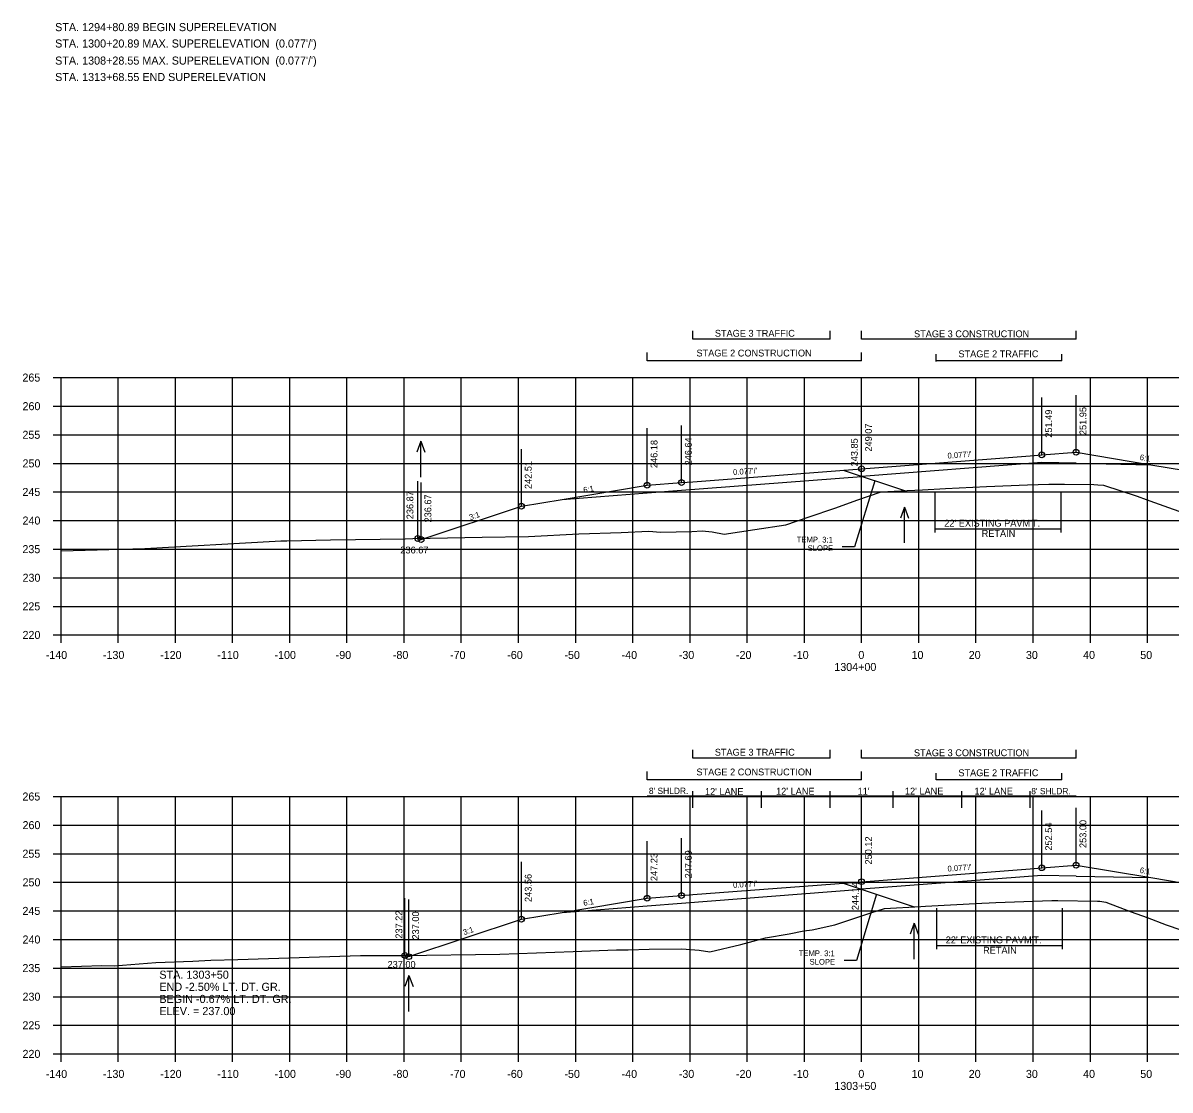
# Model space of a CAD drawing. Extents: x 1342547 to 1344156, y -1532351 to -1517216.
# Drawn here: x 1342556.2 to 1342756.8, y -1519110.5 to -1518923.9 of the extents above; entities that cross this region are included whole.
import ezdxf

# ---------------------------------------------------------------- set-up
doc = ezdxf.new("R2010")
doc.units = 0
for name, color, linetype in [('R_Alt Surface', 7, 'Continuous'), ('R_Axis', 7, 'Continuous'), ('R_Axis Annot', 7, 'Continuous'), ('R_Border Notes', 7, 'Continuous'), ('R_Draft', 7, 'Continuous'), ('R_Exist Surface', 7, 'Continuous'), ('R_Fin Surface', 7, 'Continuous'), ('R_Grid', 7, 'Continuous'), ('R_No Plot', 7, 'Continuous'), ('R_Water', 7, 'Continuous'), ('R_Water Annot', 7, 'Continuous'), ('R_Xsect Elev', 7, 'Continuous'), ('R_Xsect Slope', 7, 'Continuous')]:
    doc.layers.add(name, color=color, linetype=linetype)

msp = doc.modelspace()

# ---------------------------------------------------------------- linework, layer by layer
at = {"layer": 'R_Alt Surface'}
for p, q in [((1342734.37, -1519000.78), (1342702.87, -1519003.21)), ((1342734.37, -1519072.99), (1342702.87, -1519075.41))]:
    msp.add_line(p, q, dxfattribs=at)
for points in [[(1342740.37, -1519000.9), (1342734.37, -1519000.78)], [(1342740.37, -1519000.9), (1342753.42, -1519001.17)], [(1342665.37, -1519006.1), (1342671.37, -1519005.63), (1342702.87, -1519003.21)], [(1342650.5, -1519007.24), (1342665.37, -1519006.1)], [(1342740.37, -1519073.11), (1342734.37, -1519072.99)], [(1342740.37, -1519073.11), (1342753.42, -1519073.37)], [(1342665.37, -1519078.3), (1342671.37, -1519077.84), (1342702.87, -1519075.41)], [(1342650.5, -1519079.44), (1342665.37, -1519078.3)]]:
    msp.add_lwpolyline(points, dxfattribs=at)
at = {"layer": 'R_Axis'}
for p, q in [((1342561.47, -1518985.94), (1342562.87, -1518985.94)), ((1342562.87, -1519030.94), (1342562.87, -1518985.94)), ((1342561.47, -1518990.94), (1342562.87, -1518990.94)), ((1342561.47, -1518995.94), (1342562.87, -1518995.94)), ((1342561.47, -1519000.94), (1342562.87, -1519000.94)), ((1342561.47, -1519005.94), (1342562.87, -1519005.94)), ((1342561.47, -1519010.94), (1342562.87, -1519010.94)), ((1342561.47, -1519015.94), (1342562.87, -1519015.94)), ((1342561.47, -1519020.94), (1342562.87, -1519020.94)), ((1342561.47, -1519025.94), (1342562.87, -1519025.94)), ((1342561.47, -1519030.94), (1342562.87, -1519030.94)), ((1342562.87, -1519030.94), (1342842.87, -1519030.94)), ((1342562.87, -1519032.34), (1342562.87, -1519030.94)), ((1342572.87, -1519032.34), (1342572.87, -1519030.94)), ((1342582.87, -1519032.34), (1342582.87, -1519030.94)), ((1342592.87, -1519032.34), (1342592.87, -1519030.94)), ((1342602.87, -1519032.34), (1342602.87, -1519030.94)), ((1342612.87, -1519032.34), (1342612.87, -1519030.94)), ((1342622.87, -1519032.34), (1342622.87, -1519030.94)), ((1342632.87, -1519032.34), (1342632.87, -1519030.94)), ((1342642.87, -1519032.34), (1342642.87, -1519030.94)), ((1342652.87, -1519032.34), (1342652.87, -1519030.94)), ((1342662.87, -1519032.34), (1342662.87, -1519030.94)), ((1342672.87, -1519032.34), (1342672.87, -1519030.94)), ((1342682.87, -1519032.34), (1342682.87, -1519030.94)), ((1342692.87, -1519032.34), (1342692.87, -1519030.94)), ((1342702.87, -1519032.34), (1342702.87, -1519030.94)), ((1342712.87, -1519032.34), (1342712.87, -1519030.94)), ((1342722.87, -1519032.34), (1342722.87, -1519030.94)), ((1342732.87, -1519032.34), (1342732.87, -1519030.94)), ((1342742.87, -1519032.34), (1342742.87, -1519030.94)), ((1342752.87, -1519032.34), (1342752.87, -1519030.94)), ((1342561.47, -1519059.19), (1342562.87, -1519059.19)), ((1342562.87, -1519104.19), (1342562.87, -1519059.19)), ((1342561.47, -1519064.19), (1342562.87, -1519064.19)), ((1342561.47, -1519069.19), (1342562.87, -1519069.19)), ((1342561.47, -1519074.19), (1342562.87, -1519074.19)), ((1342561.47, -1519079.19), (1342562.87, -1519079.19)), ((1342561.47, -1519084.19), (1342562.87, -1519084.19)), ((1342561.47, -1519089.19), (1342562.87, -1519089.19)), ((1342561.47, -1519094.19), (1342562.87, -1519094.19)), ((1342561.47, -1519099.19), (1342562.87, -1519099.19)), ((1342561.47, -1519104.19), (1342562.87, -1519104.19)), ((1342562.87, -1519104.19), (1342842.87, -1519104.19)), ((1342562.87, -1519105.59), (1342562.87, -1519104.19)), ((1342572.87, -1519105.59), (1342572.87, -1519104.19)), ((1342582.87, -1519105.59), (1342582.87, -1519104.19)), ((1342592.87, -1519105.59), (1342592.87, -1519104.19)), ((1342602.87, -1519105.59), (1342602.87, -1519104.19)), ((1342612.87, -1519105.59), (1342612.87, -1519104.19)), ((1342622.87, -1519105.59), (1342622.87, -1519104.19)), ((1342632.87, -1519105.59), (1342632.87, -1519104.19)), ((1342642.87, -1519105.59), (1342642.87, -1519104.19)), ((1342652.87, -1519105.59), (1342652.87, -1519104.19)), ((1342662.87, -1519105.59), (1342662.87, -1519104.19)), ((1342672.87, -1519105.59), (1342672.87, -1519104.19)), ((1342682.87, -1519105.59), (1342682.87, -1519104.19)), ((1342692.87, -1519105.59), (1342692.87, -1519104.19)), ((1342702.87, -1519105.59), (1342702.87, -1519104.19)), ((1342712.87, -1519105.59), (1342712.87, -1519104.19)), ((1342722.87, -1519105.59), (1342722.87, -1519104.19)), ((1342732.87, -1519105.59), (1342732.87, -1519104.19)), ((1342742.87, -1519105.59), (1342742.87, -1519104.19)), ((1342752.87, -1519105.59), (1342752.87, -1519104.19))]:
    msp.add_line(p, q, dxfattribs=at)
at = {"layer": 'R_Draft'}
for p, q in [((1342673.38, -1518979.22), (1342673.38, -1518977.79)), ((1342697.38, -1518979.22), (1342673.38, -1518979.22)), ((1342697.38, -1518979.22), (1342697.38, -1518977.79)), ((1342702.87, -1518979.22), (1342702.87, -1518977.79)), ((1342740.38, -1518979.22), (1342702.87, -1518979.22)), ((1342740.38, -1518979.22), (1342740.38, -1518977.79)), ((1342665.37, -1518983.01), (1342665.37, -1518981.58)), ((1342702.87, -1518983.01), (1342665.37, -1518983.01)), ((1342702.87, -1518983.01), (1342702.87, -1518981.58)), ((1342715.89, -1518983.11), (1342715.89, -1518981.87)), ((1342737.89, -1518983.01), (1342715.89, -1518983.01)), ((1342737.89, -1518983.01), (1342737.89, -1518981.87)), ((1342699.62, -1519002.13), (1342710.37, -1519005.71)), ((1342715.68, -1519005.84), (1342715.68, -1519013.03)), ((1342737.68, -1519005.84), (1342737.68, -1519013.03)), ((1342715.68, -1519012.36), (1342737.68, -1519012.36)), ((1342673.37, -1519052.47), (1342673.37, -1519051.04)), ((1342697.37, -1519052.47), (1342697.37, -1519051.04)), ((1342702.86, -1519052.47), (1342702.86, -1519051.04)), ((1342740.37, -1519052.47), (1342740.37, -1519051.04)), ((1342697.37, -1519052.47), (1342673.37, -1519052.47)), ((1342740.37, -1519052.47), (1342702.86, -1519052.47)), ((1342665.36, -1519056.27), (1342665.36, -1519054.84)), ((1342702.86, -1519056.27), (1342702.86, -1519054.84)), ((1342715.88, -1519056.27), (1342715.88, -1519055.12)), ((1342737.88, -1519056.27), (1342737.88, -1519055.12)), ((1342702.86, -1519056.27), (1342665.36, -1519056.27)), ((1342737.88, -1519056.27), (1342715.88, -1519056.27)), ((1342699.62, -1519074.33), (1342712.06, -1519078.48)), ((1342715.94, -1519078.7), (1342715.94, -1519085.9)), ((1342737.94, -1519078.7), (1342737.94, -1519085.9)), ((1342715.94, -1519085.23), (1342737.94, -1519085.23))]:
    msp.add_line(p, q, dxfattribs=at)
at = {"layer": 'R_Exist Surface'}
for points in [[(1342562.87, -1519016.24), (1342564.99, -1519016.17), (1342577.51, -1519015.83), (1342600.29, -1519014.54), (1342601.31, -1519014.48), (1342602.33, -1519014.46), (1342609.98, -1519014.33), (1342623.05, -1519014.12), (1342624.38, -1519014.09), (1342636.5, -1519013.87), (1342644.6, -1519013.74), (1342653.4, -1519013.25), (1342660.84, -1519013.04), (1342665.65, -1519012.82), (1342667.7, -1519012.96), (1342673.15, -1519012.85), (1342674.96, -1519012.75), (1342676.71, -1519012.89), (1342678.84, -1519013.3), (1342684.22, -1519012.5), (1342689.63, -1519011.7), (1342693.53, -1519010.33), (1342698.38, -1519008.69), (1342702.04, -1519007.37), (1342706.3, -1519005.93), (1342710.85, -1519005.69), (1342713.54, -1519005.54), (1342717.55, -1519005.34), (1342724.69, -1519004.97), (1342731.87, -1519004.7), (1342735.6, -1519004.57), (1342738.36, -1519004.6), (1342743.48, -1519004.66), (1342744.18, -1519004.68), (1342745.19, -1519004.78), (1342751.03, -1519006.69), (1342752.62, -1519007.23), (1342754.1, -1519007.79), (1342760.79, -1519010.2)], [(1342562.87, -1519088.95), (1342570.01, -1519088.75), (1342572.17, -1519088.77), (1342579.46, -1519088.24), (1342585.92, -1519087.99), (1342589.09, -1519087.8), (1342593.8, -1519087.7), (1342613.41, -1519087.03), (1342615.26, -1519086.98), (1342616.2, -1519086.99), (1342622.55, -1519086.98), (1342639.63, -1519086.73), (1342652.4, -1519086.27), (1342659.99, -1519086), (1342662.05, -1519085.98), (1342665.71, -1519085.9), (1342671.44, -1519085.81), (1342674.44, -1519086.08), (1342676.35, -1519086.35), (1342681.73, -1519085.06), (1342686.06, -1519083.91), (1342690.18, -1519083.21), (1342692.78, -1519082.67), (1342694.24, -1519082.48), (1342698.16, -1519081.6), (1342704.47, -1519079.53), (1342706.87, -1519078.75), (1342713.21, -1519078.42), (1342714.04, -1519078.37), (1342723.89, -1519077.83), (1342725.15, -1519077.76), (1342726.36, -1519077.71), (1342736.16, -1519077.35), (1342737.17, -1519077.37), (1342744.11, -1519077.47), (1342744.53, -1519077.5), (1342745.55, -1519077.65), (1342750.03, -1519079.38), (1342752.81, -1519080.36), (1342756.11, -1519081.62), (1342761.06, -1519083.34)]]:
    msp.add_lwpolyline(points, dxfattribs=at)
at = {"layer": 'R_Fin Surface'}
for points in [[(1342625.24, -1519014.08), (1342625.83, -1519014.27), (1342643.37, -1519008.43), (1342650.5, -1519007.24), (1342665.37, -1519004.76), (1342671.37, -1519004.3), (1342673.37, -1519004.15), (1342702.87, -1519001.88), (1342732.37, -1518999.6), (1342734.37, -1518999.45), (1342740.37, -1518998.99), (1342753.42, -1519001.17), (1342762.37, -1519002.66), (1342802.82, -1519016.14), (1342806.13, -1519015.04)], [(1342623.01, -1519086.97), (1342623.68, -1519087.19), (1342643.37, -1519080.63), (1342650.5, -1519079.44), (1342665.37, -1519076.97), (1342671.37, -1519076.5), (1342673.37, -1519076.35), (1342702.87, -1519074.08), (1342732.37, -1519071.81), (1342734.37, -1519071.65), (1342740.37, -1519071.19), (1342753.42, -1519073.37), (1342762.37, -1519074.86), (1342805.82, -1519089.34), (1342808.82, -1519088.34)]]:
    msp.add_lwpolyline(points, dxfattribs=at)
at = {"layer": 'R_Grid'}
for p, q in [((1342562.87, -1518985.94), (1342842.87, -1518985.94)), ((1342562.87, -1519030.94), (1342562.87, -1518985.94)), ((1342572.87, -1519030.94), (1342572.87, -1518985.94)), ((1342582.87, -1519030.94), (1342582.87, -1518985.94)), ((1342592.87, -1519030.94), (1342592.87, -1518985.94)), ((1342602.87, -1519030.94), (1342602.87, -1518985.94)), ((1342612.87, -1519030.94), (1342612.87, -1518985.94)), ((1342622.87, -1519030.94), (1342622.87, -1518985.94)), ((1342632.87, -1519030.94), (1342632.87, -1518985.94)), ((1342642.87, -1519030.94), (1342642.87, -1518985.94)), ((1342652.87, -1519030.94), (1342652.87, -1518985.94)), ((1342662.87, -1519030.94), (1342662.87, -1518985.94)), ((1342672.87, -1519030.94), (1342672.87, -1518985.94)), ((1342682.87, -1519030.94), (1342682.87, -1518985.94)), ((1342692.87, -1519030.94), (1342692.87, -1518985.94)), ((1342702.87, -1519030.94), (1342702.87, -1518985.94)), ((1342712.87, -1519030.94), (1342712.87, -1518985.94)), ((1342722.87, -1519030.94), (1342722.87, -1518985.94)), ((1342732.87, -1519030.94), (1342732.87, -1518985.94)), ((1342742.87, -1519030.94), (1342742.87, -1518985.94)), ((1342752.87, -1519030.94), (1342752.87, -1518985.94)), ((1342562.87, -1518990.94), (1342842.87, -1518990.94)), ((1342562.87, -1518995.94), (1342842.87, -1518995.94)), ((1342562.87, -1519000.94), (1342842.87, -1519000.94)), ((1342562.87, -1519005.94), (1342842.87, -1519005.94)), ((1342562.87, -1519010.94), (1342842.87, -1519010.94)), ((1342562.87, -1519015.94), (1342842.87, -1519015.94)), ((1342562.87, -1519020.94), (1342842.87, -1519020.94)), ((1342562.87, -1519025.94), (1342842.87, -1519025.94)), ((1342562.87, -1519030.94), (1342842.87, -1519030.94)), ((1342562.87, -1519059.19), (1342842.87, -1519059.19)), ((1342562.87, -1519104.19), (1342562.87, -1519059.19)), ((1342572.87, -1519104.19), (1342572.87, -1519059.19)), ((1342582.87, -1519104.19), (1342582.87, -1519059.19)), ((1342592.87, -1519104.19), (1342592.87, -1519059.19)), ((1342602.87, -1519104.19), (1342602.87, -1519059.19)), ((1342612.87, -1519104.19), (1342612.87, -1519059.19)), ((1342622.87, -1519104.19), (1342622.87, -1519059.19)), ((1342632.87, -1519104.19), (1342632.87, -1519059.19)), ((1342642.87, -1519104.19), (1342642.87, -1519059.19)), ((1342652.87, -1519104.19), (1342652.87, -1519059.19)), ((1342662.87, -1519104.19), (1342662.87, -1519059.19)), ((1342672.87, -1519104.19), (1342672.87, -1519059.19)), ((1342682.87, -1519104.19), (1342682.87, -1519059.19)), ((1342692.87, -1519104.19), (1342692.87, -1519059.19)), ((1342702.87, -1519104.19), (1342702.87, -1519059.19)), ((1342712.87, -1519104.19), (1342712.87, -1519059.19)), ((1342722.87, -1519104.19), (1342722.87, -1519059.19)), ((1342732.87, -1519104.19), (1342732.87, -1519059.19)), ((1342742.87, -1519104.19), (1342742.87, -1519059.19)), ((1342752.87, -1519104.19), (1342752.87, -1519059.19)), ((1342562.87, -1519064.19), (1342842.87, -1519064.19)), ((1342562.87, -1519069.19), (1342842.87, -1519069.19)), ((1342562.87, -1519074.19), (1342842.87, -1519074.19)), ((1342562.87, -1519079.19), (1342842.87, -1519079.19)), ((1342562.87, -1519084.19), (1342842.87, -1519084.19)), ((1342562.87, -1519089.19), (1342842.87, -1519089.19)), ((1342562.87, -1519094.19), (1342842.87, -1519094.19)), ((1342562.87, -1519099.19), (1342842.87, -1519099.19)), ((1342562.87, -1519104.19), (1342842.87, -1519104.19))]:
    msp.add_line(p, q, dxfattribs=at)
at = {"layer": 'R_No Plot'}
for centre in [(1342734.37, -1518999.45), (1342740.37, -1518998.99), (1342702.87, -1519001.88), (1342665.37, -1519004.76), (1342671.37, -1519004.3), (1342643.37, -1519008.43), (1342625.24, -1519014.08), (1342625.83, -1519014.27), (1342734.37, -1519071.65), (1342740.37, -1519071.19), (1342702.87, -1519074.08), (1342665.37, -1519076.97), (1342671.37, -1519076.5), (1342643.37, -1519080.63), (1342623.01, -1519086.97), (1342623.68, -1519087.19)]:
    msp.add_circle(centre, 0.5, dxfattribs=at)
at = {"layer": 'R_Water'}
for p, q in [((1342625.77, -1518997.05), (1342625.07, -1518998.97)), ((1342625.77, -1519003.33), (1342625.77, -1518997.05)), ((1342625.77, -1518997.05), (1342626.47, -1518998.97)), ((1342710.39, -1519008.58), (1342709.69, -1519010.5)), ((1342710.39, -1519014.86), (1342710.39, -1519008.58)), ((1342710.39, -1519008.58), (1342711.09, -1519010.5)), ((1342712.08, -1519081.34), (1342711.38, -1519083.27)), ((1342712.08, -1519087.63), (1342712.08, -1519081.34)), ((1342712.08, -1519081.34), (1342712.78, -1519083.27)), ((1342623.72, -1519090.47), (1342623.02, -1519092.39)), ((1342623.72, -1519096.75), (1342623.72, -1519090.47)), ((1342623.72, -1519090.47), (1342624.42, -1519092.39))]:
    msp.add_line(p, q, dxfattribs=at)
at = {"layer": 'R_Xsect Elev'}
for p, q in [((1342734.37, -1518999.45), (1342734.37, -1518989.45)), ((1342740.37, -1518998.99), (1342740.37, -1518988.99)), ((1342702.87, -1519001.88), (1342702.87, -1518991.88)), ((1342665.37, -1519004.76), (1342665.37, -1518994.76)), ((1342671.37, -1519004.3), (1342671.37, -1518994.3)), ((1342702.87, -1519007.09), (1342702.87, -1518997.09)), ((1342643.37, -1519008.43), (1342643.37, -1518998.43)), ((1342625.24, -1519014.08), (1342625.24, -1519004.08)), ((1342625.83, -1519014.27), (1342625.83, -1519004.27)), ((1342705.16, -1519003.97), (1342701.63, -1519015.55)), ((1342701.63, -1519015.55), (1342699.49, -1519015.55)), ((1342740.37, -1519059.14), (1342665.37, -1519059.14)), ((1342673.37, -1519061.14), (1342673.37, -1519058.28)), ((1342685.37, -1519061.14), (1342685.37, -1519058.28)), ((1342697.37, -1519061.14), (1342697.37, -1519058.28)), ((1342708.37, -1519061.14), (1342708.37, -1519058.28)), ((1342720.37, -1519061.14), (1342720.37, -1519058.28)), ((1342732.37, -1519061.14), (1342732.37, -1519058.28)), ((1342734.37, -1519071.65), (1342734.37, -1519061.65)), ((1342740.37, -1519071.19), (1342740.37, -1519061.19)), ((1342702.87, -1519074.08), (1342702.87, -1519064.08)), ((1342665.37, -1519076.97), (1342665.37, -1519066.97)), ((1342671.37, -1519076.5), (1342671.37, -1519066.5)), ((1342643.37, -1519080.63), (1342643.37, -1519070.63)), ((1342702.87, -1519080.06), (1342702.87, -1519070.06)), ((1342623.01, -1519086.97), (1342623.01, -1519076.97)), ((1342623.68, -1519087.19), (1342623.68, -1519077.19)), ((1342705.49, -1519076.29), (1342701.97, -1519087.87)), ((1342701.97, -1519087.87), (1342699.83, -1519087.87))]:
    msp.add_line(p, q, dxfattribs=at)

# ---------------------------------------------------------------- texts
at = {"layer": 'R_Axis Annot'}
for s, p in [('265', (1342556.12, -1518986.64)), ('260', (1342556.14, -1518991.64)), ('255', (1342556.12, -1518996.64)), ('250', (1342556.14, -1519001.64)), ('245', (1342556.12, -1519006.64)), ('240', (1342556.14, -1519011.64)), ('235', (1342556.12, -1519016.64)), ('230', (1342556.14, -1519021.64)), ('225', (1342556.12, -1519026.64)), ('220', (1342556.14, -1519031.64)), ('-140', (1342560.2, -1519035.14)), ('-130', (1342570.2, -1519035.14)), ('-120', (1342580.2, -1519035.14)), ('-110', (1342590.2, -1519035.14)), ('-100', (1342600.2, -1519035.14)), ('-90', (1342610.9, -1519035.14)), ('-80', (1342620.9, -1519035.14)), ('-70', (1342630.9, -1519035.14)), ('-60', (1342640.9, -1519035.14)), ('-50', (1342650.9, -1519035.14)), ('-40', (1342660.9, -1519035.14)), ('-30', (1342670.9, -1519035.14)), ('-20', (1342680.9, -1519035.14)), ('-10', (1342690.9, -1519035.14)), ('0', (1342702.3, -1519035.14)), ('10', (1342711.6, -1519035.14)), ('20', (1342721.6, -1519035.14)), ('30', (1342731.6, -1519035.14)), ('40', (1342741.6, -1519035.14)), ('50', (1342751.6, -1519035.14)), ('1304+00', (1342698.1, -1519037.24)), ('265', (1342556.12, -1519059.89)), ('260', (1342556.14, -1519064.89)), ('255', (1342556.12, -1519069.89)), ('250', (1342556.14, -1519074.89)), ('245', (1342556.12, -1519079.89)), ('240', (1342556.14, -1519084.89)), ('235', (1342556.12, -1519089.89)), ('230', (1342556.14, -1519094.89)), ('225', (1342556.12, -1519099.89)), ('220', (1342556.14, -1519104.89)), ('-140', (1342560.2, -1519108.39)), ('-130', (1342570.2, -1519108.39)), ('-120', (1342580.2, -1519108.39)), ('-110', (1342590.2, -1519108.39)), ('-100', (1342600.2, -1519108.39)), ('-90', (1342610.9, -1519108.39)), ('-80', (1342620.9, -1519108.39)), ('-70', (1342630.9, -1519108.39)), ('-60', (1342640.9, -1519108.39)), ('-50', (1342650.9, -1519108.39)), ('-40', (1342660.9, -1519108.39)), ('-30', (1342670.9, -1519108.39)), ('-20', (1342680.9, -1519108.39)), ('-10', (1342690.9, -1519108.39)), ('0', (1342702.3, -1519108.39)), ('10', (1342711.6, -1519108.39)), ('20', (1342721.6, -1519108.39)), ('30', (1342731.6, -1519108.39)), ('40', (1342741.6, -1519108.39)), ('50', (1342751.6, -1519108.39)), ('1303+50', (1342698.1, -1519110.49))]:
    msp.add_text(s, height=1.4, dxfattribs=at).set_placement(p)
at = {"layer": 'R_Border Notes'}
for s, p in [('STA. 1294+80.89 BEGIN SUPERELEVATION', (1342561.84, -1518925.37)), ("STA. 1300+20.89 MAX. SUPERELEVATION  (0.077'/')", (1342561.84, -1518928.23)), ("STA. 1308+28.55 MAX. SUPERELEVATION  (0.077'/')", (1342561.84, -1518931.22)), ('STA. 1313+68.55 END SUPERELEVATION', (1342561.84, -1518934.09))]:
    msp.add_text(s, height=1.41, dxfattribs=at).set_placement(p)
at = {"layer": 'R_Draft'}
for s, p in [('STAGE 3 TRAFFIC', (1342677.2, -1518978.8)), ('STAGE 3 CONSTRUCTION', (1342712.03, -1518978.89)), ('STAGE 2 CONSTRUCTION', (1342673.99, -1518982.25)), ('STAGE 2 TRAFFIC', (1342719.8, -1518982.39)), ("22' EXISTING PAVM'T.", (1342717.32, -1519012)), ('RETAIN', (1342723.86, -1519013.8)), ('STAGE 3 TRAFFIC', (1342677.19, -1519052.05)), ('STAGE 3 CONSTRUCTION', (1342712.02, -1519052.14)), ('STAGE 2 CONSTRUCTION', (1342673.98, -1519055.5)), ('STAGE 2 TRAFFIC', (1342719.79, -1519055.64)), ("22' EXISTING PAVM'T.", (1342717.58, -1519084.86)), ('RETAIN', (1342724.11, -1519086.66))]:
    msp.add_text(s, height=1.2, dxfattribs=at).set_placement(p)
at = {"layer": 'R_Water Annot'}
for s, height, p in [('236.67', 1.2, (1342622.21, -1519016.69)), ('236.67', 1.2, (1342622.21, -1519016.69)), ('STA. 1303+50', 1.4147, (1342580.06, -1519091.05)), ('237.00', 1.2, (1342619.97, -1519089.15)), ('237.00', 1.2, (1342619.97, -1519089.15)), ('END -2.50% LT. DT. GR.', 1.4147, (1342580.06, -1519093.17)), ('BEGIN -0.67% LT. DT. GR.', 1.4147, (1342580.06, -1519095.29)), ('ELEV. = 237.00', 1.4147, (1342580.06, -1519097.41))]:
    msp.add_text(s, height=height, dxfattribs=at).set_placement(p)
at = {"layer": 'R_Xsect Elev'}
for s, p in [('251.95', (1342742.17, -1518995.99)), ('251.49', (1342736.17, -1518996.45)), ('249.07', (1342704.67, -1518998.88)), ('246.18', (1342667.17, -1519001.76)), ('246.64', (1342673.17, -1519001.3)), ('243.85', (1342702.2, -1519001.47)), ('242.51', (1342645.17, -1519005.43)), ('236.87', (1342624.49, -1519010.71)), ('236.67', (1342627.63, -1519011.27)), ('253.00', (1342742.17, -1519068.19)), ('252.54', (1342736.17, -1519068.65)), ('250.12', (1342704.67, -1519071.08)), ('247.23', (1342667.17, -1519073.97)), ('247.69', (1342673.17, -1519073.5)), ('243.56', (1342645.17, -1519077.63)), ('244.14', (1342702.36, -1519079.06)), ('237.22', (1342622.56, -1519084.04)), ('237.00', (1342625.48, -1519084.19))]:
    msp.add_text(s, height=1.2, rotation=90, dxfattribs=at).set_placement(p)
for s, height, p in [("8' SHLDR.", 1.1, (1342665.67, -1519058.75)), ("12' LANE", 1.2, (1342687.91, -1519058.87)), ("12' LANE", 1.2, (1342710.44, -1519058.84)), ("12' LANE", 1.2, (1342722.61, -1519058.85)), ("12' LANE", 1.2, (1342675.48, -1519058.92)), ("11'", 1.2, (1342702.18, -1519058.87)), ("8' SHLDR.", 1.1, (1342732.54, -1519058.79))]:
    msp.add_text(s, height=height, dxfattribs=at).set_placement(p)
at = {"layer": 'R_Xsect Slope'}
for s, rotation, p in [("0.077'/'", 4.4031, (1342717.93, -1519000.11)), ('6:1', 350.5377, (1342751.45, -1519000.33)), ("0.077'/'", 4.4031, (1342680.43, -1519003)), ('6:1', 9.4623, (1342654.28, -1519006.1)), ('3:1', 18.4349, (1342634.44, -1519010.88)), ('TEMP. 3:1', 359.6242, (1342691.52, -1519014.75)), ('SLOPE', 359.6242, (1342693.43, -1519016.26)), ("0.077'/'", 4.4031, (1342717.93, -1519072.32)), ('6:1', 350.5377, (1342751.45, -1519072.53)), ("0.077'/'", 4.4031, (1342680.43, -1519075.2)), ('6:1', 9.4623, (1342654.28, -1519078.31)), ('3:1', 18.4349, (1342633.36, -1519083.44)), ('TEMP. 3:1', 359.6242, (1342691.86, -1519087.07)), ('SLOPE', 359.6242, (1342693.77, -1519088.58))]:
    msp.add_text(s, height=1, rotation=rotation, dxfattribs=at).set_placement(p)

doc.saveas('drawing.dxf')
